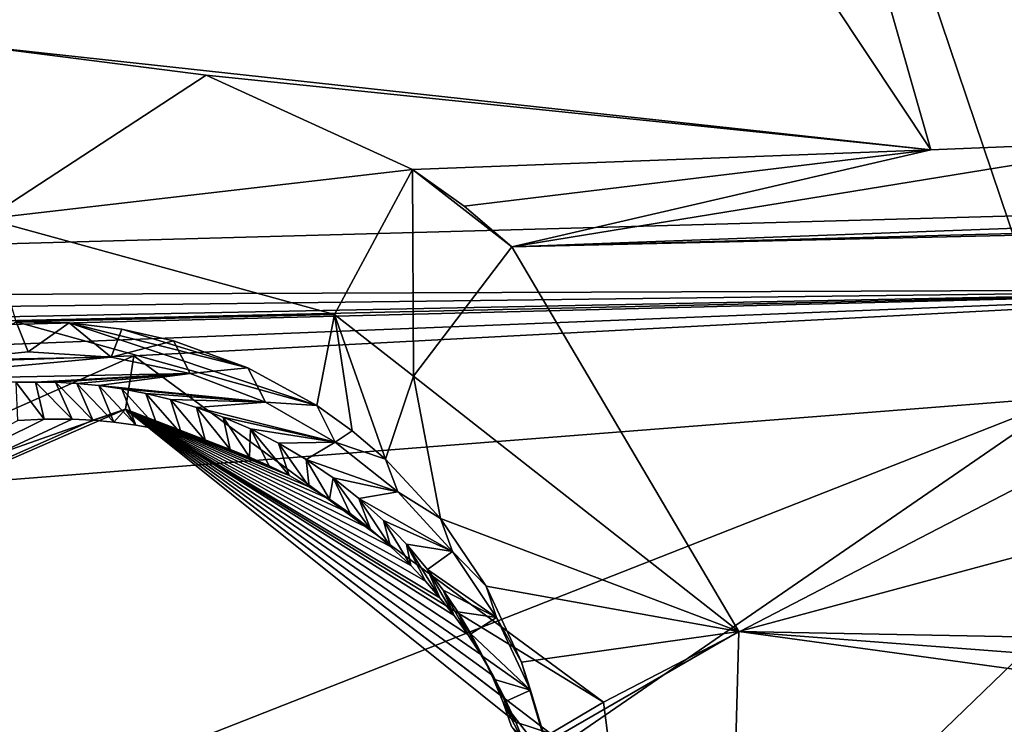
# Model space of a CAD drawing. Header units: millimetres. Extents: x -147 to 294, y -82 to 275.
# Tile 532 of 609: x 257.44 to 261.26, y 236.24 to 238.98. Entities that reach past the tile are written whole.
import ezdxf

# ---------------------------------------------------------------- set-up
doc = ezdxf.new("R2010")
doc.units = ezdxf.units.MM
doc.header["$LTSCALE"] = 67.506716
for name, color, linetype in [('1593', 7, 'CONTINUOUS'), ('1594', 7, 'CONTINUOUS'), ('1596', 7, 'CONTINUOUS'), ('1655', 7, 'CONTINUOUS'), ('1696', 7, 'CONTINUOUS'), ('2099', 7, 'CONTINUOUS'), ('2160', 7, 'CONTINUOUS'), ('2161', 7, 'CONTINUOUS'), ('2162', 7, 'CONTINUOUS'), ('2166', 7, 'CONTINUOUS'), ('2167', 7, 'CONTINUOUS'), ('2168', 7, 'CONTINUOUS'), ('2169', 7, 'CONTINUOUS'), ('2170', 7, 'CONTINUOUS'), ('2171', 7, 'CONTINUOUS'), ('2172', 7, 'CONTINUOUS'), ('498', 7, 'CONTINUOUS'), ('556', 7, 'CONTINUOUS'), ('871', 7, 'CONTINUOUS')]:
    doc.layers.add(name, color=color, linetype=linetype)

msp = doc.modelspace()

# ---------------------------------------------------------------- linework, layer by layer
at = {"layer": '1593', "linetype": 'CONTINUOUS'}
for points in [[(257.2625, 238.8752, -11.1378), (245.8576, 245.2727, -8.6876), (257.5703, 243.5992, -10.7372), (257.2625, 238.8752, -11.1378)], [(259.3423, 244.1974, -11.0298), (260.9763, 238.4704, -11.9513), (257.5703, 243.5992, -10.7372), (259.3423, 244.1974, -11.0298)], [(260.9763, 238.4704, -11.9513), (259.3423, 244.1974, -11.0298), (261.8938, 238.5076, -12.147), (260.9763, 238.4704, -11.9513)], [(261.8938, 238.5076, -12.147), (259.3423, 244.1974, -11.0298), (263.5506, 240.1119, -12.3274), (261.8938, 238.5076, -12.147)], [(260.9763, 238.4704, -11.9513), (257.2625, 238.8752, -11.1378), (257.5703, 243.5992, -10.7372), (260.9763, 238.4704, -11.9513)], [(258.1637, 238.7593, -11.3306), (257.2625, 238.8752, -11.1378), (260.9763, 238.4704, -11.9513), (258.1637, 238.7593, -11.3306)], [(258.9643, 238.3936, -11.5354), (258.1637, 238.7593, -11.3306), (260.9763, 238.4704, -11.9513), (258.9643, 238.3936, -11.5354)]]:
    msp.add_3dface(points, dxfattribs=at)
at = {"layer": '1594', "linetype": 'CONTINUOUS'}
msp.add_3dface([(258.604, 229.943, -12.1909), (247.9699, 237.6837, -9.2313), (255.0408, 234.6443, -10.9123), (258.604, 229.943, -12.1909)], dxfattribs=at)
at = {"layer": '1596', "linetype": 'CONTINUOUS'}
msp.add_3dface([(247.9699, 237.6837, -9.2313), (258.604, 229.943, -12.1909), (249.7922, 233.7785, -10.3514), (247.9699, 237.6837, -9.2313)], dxfattribs=at)
at = {"layer": '1655', "linetype": 'CONTINUOUS'}
for points in [[(262.7144, 238.2532, -9.9872), (260.2258, 246.901, -8.6387), (260.1335, 245.736, -8.708), (262.7144, 238.2532, -9.9872)], [(260.2258, 246.901, -8.6387), (262.7144, 238.2532, -9.9872), (264.5707, 241.4603, -10.0349), (260.2258, 246.901, -8.6387)], [(259.4151, 244.6515, -8.6543), (262.7144, 238.2532, -9.9872), (260.1335, 245.736, -8.708), (259.4151, 244.6515, -8.6543)], [(249.1973, 237.8783, -7.452), (262.7144, 238.2532, -9.9872), (259.4151, 244.6515, -8.6543), (249.1973, 237.8783, -7.452)], [(249.6869, 238.4345, -7.4752), (249.1973, 237.8783, -7.452), (259.4151, 244.6515, -8.6543), (249.6869, 238.4345, -7.4752)], [(249.9862, 239.1127, -7.4578), (249.6869, 238.4345, -7.4752), (259.4151, 244.6515, -8.6543), (249.9862, 239.1127, -7.4578)]]:
    msp.add_3dface(points, dxfattribs=at)
at = {"layer": '1696', "linetype": 'CONTINUOUS'}
for points in [[(262.7144, 238.2532, -9.9872), (249.1973, 237.8783, -7.452), (262.7981, 237.9286, -10.0455), (262.7144, 238.2532, -9.9872)], [(248.7287, 237.5727, -7.4085), (262.7981, 237.9286, -10.0455), (248.8042, 237.6118, -7.4165), (248.7287, 237.5727, -7.4085)], [(262.7981, 237.9286, -10.0455), (248.8784, 237.6536, -7.424), (248.8042, 237.6118, -7.4165), (262.7981, 237.9286, -10.0455)], [(249.0422, 237.7592, -7.4393), (248.8784, 237.6536, -7.424), (262.7981, 237.9286, -10.0455), (249.0422, 237.7592, -7.4393)], [(249.1973, 237.8783, -7.452), (249.0422, 237.7592, -7.4393), (262.7981, 237.9286, -10.0455), (249.1973, 237.8783, -7.452)]]:
    msp.add_3dface(points, dxfattribs=at)
at = {"layer": '2099', "linetype": 'CONTINUOUS'}
for points in [[(265.9677, 238.2701, -13.115), (266.379, 238.2557, -13.2162), (259.3503, 238.0934, -11.6506), (265.9677, 238.2701, -13.115)], [(262.4624, 238.2084, -12.3097), (265.9677, 238.2701, -13.115), (259.3503, 238.0934, -11.6506), (262.4624, 238.2084, -12.3097)], [(259.3503, 238.0934, -11.6506), (266.379, 238.2557, -13.2162), (260.2319, 236.5998, -12.0169), (259.3503, 238.0934, -11.6506)], [(266.379, 238.2557, -13.2162), (277.1982, 236.2779, -16.433), (260.2319, 236.5998, -12.0169), (266.379, 238.2557, -13.2162)], [(260.1864, 234.9438, -12.2137), (260.2319, 236.5998, -12.0169), (270.2382, 235.229, -14.6127), (260.1864, 234.9438, -12.2137)], [(260.2319, 236.5998, -12.0169), (277.1982, 236.2779, -16.433), (271.7961, 235.7186, -14.9642), (260.2319, 236.5998, -12.0169)], [(260.2319, 236.5998, -12.0169), (271.7961, 235.7186, -14.9642), (270.2382, 235.229, -14.6127), (260.2319, 236.5998, -12.0169)]]:
    msp.add_3dface(points, dxfattribs=at)
at = {"layer": '2160', "linetype": 'CONTINUOUS'}
for points in [[(260.9763, 238.4704, -11.9513), (261.8938, 238.5076, -12.147), (259.3503, 238.0934, -11.6506), (260.9763, 238.4704, -11.9513)], [(261.8938, 238.5076, -12.147), (262.4624, 238.2084, -12.3097), (259.3503, 238.0934, -11.6506), (261.8938, 238.5076, -12.147)], [(258.9643, 238.3936, -11.5354), (260.9763, 238.4704, -11.9513), (259.1649, 238.2514, -11.5934), (258.9643, 238.3936, -11.5354)], [(260.9763, 238.4704, -11.9513), (259.3503, 238.0934, -11.6506), (259.1649, 238.2514, -11.5934), (260.9763, 238.4704, -11.9513)]]:
    msp.add_3dface(points, dxfattribs=at)
at = {"layer": '2161', "linetype": 'CONTINUOUS'}
for points in [[(258.662, 237.8305, -11.2989), (258.9643, 238.3936, -11.5354), (258.9692, 237.5915, -11.3912), (258.662, 237.8305, -11.2989)], [(259.3503, 238.0934, -11.6506), (258.9643, 238.3936, -11.5354), (259.1649, 238.2514, -11.5934), (259.3503, 238.0934, -11.6506)], [(258.9643, 238.3936, -11.5354), (259.3503, 238.0934, -11.6506), (258.9692, 237.5915, -11.3912), (258.9643, 238.3936, -11.5354)], [(258.5934, 237.4771, -10.7204), (258.662, 237.8305, -11.2989), (258.7304, 237.3792, -10.761), (258.5934, 237.4771, -10.7204)], [(258.7304, 237.3792, -10.761), (258.662, 237.8305, -11.2989), (258.8594, 237.2697, -10.8007), (258.7304, 237.3792, -10.761)], [(258.8594, 237.2697, -10.8007), (258.662, 237.8305, -11.2989), (258.9692, 237.5915, -11.3912), (258.8594, 237.2697, -10.8007)]]:
    msp.add_3dface(points, dxfattribs=at)
at = {"layer": '2162', "linetype": 'CONTINUOUS'}
for points in [[(257.2625, 238.8752, -11.1378), (258.1637, 238.7593, -11.3306), (257.3091, 238.2016, -10.9728), (257.2625, 238.8752, -11.1378)], [(258.1637, 238.7593, -11.3306), (258.9643, 238.3936, -11.5354), (257.3091, 238.2016, -10.9728), (258.1637, 238.7593, -11.3306)], [(258.9643, 238.3936, -11.5354), (258.662, 237.8305, -11.2989), (257.3091, 238.2016, -10.9728), (258.9643, 238.3936, -11.5354)], [(257.3091, 238.2016, -10.9728), (258.662, 237.8305, -11.2989), (257.4262, 237.8021, -10.4161), (257.3091, 238.2016, -10.9728)], [(258.662, 237.8305, -11.2989), (258.5934, 237.4771, -10.7204), (257.4262, 237.8021, -10.4161), (258.662, 237.8305, -11.2989)], [(257.4262, 237.8021, -10.4161), (258.5934, 237.4771, -10.7204), (257.632, 237.7983, -10.4657), (257.4262, 237.8021, -10.4161)], [(257.632, 237.7983, -10.4657), (258.5934, 237.4771, -10.7204), (258.325, 237.6243, -10.6446), (257.632, 237.7983, -10.4657)], [(257.8361, 237.7738, -10.5163), (257.632, 237.7983, -10.4657), (258.325, 237.6243, -10.6446), (257.8361, 237.7738, -10.5163)], [(258.0365, 237.7289, -10.5676), (257.8361, 237.7738, -10.5163), (258.325, 237.6243, -10.6446), (258.0365, 237.7289, -10.5676)]]:
    msp.add_3dface(points, dxfattribs=at)
at = {"layer": '2166', "linetype": 'CONTINUOUS'}
for points in [[(259.3503, 238.0934, -11.6506), (260.2319, 236.5998, -12.0169), (258.9692, 237.5915, -11.3912), (259.3503, 238.0934, -11.6506)], [(258.8594, 237.2697, -10.8007), (258.9692, 237.5915, -11.3912), (259.0729, 237.0392, -10.8693), (258.8594, 237.2697, -10.8007)], [(258.9692, 237.5915, -11.3912), (260.2319, 236.5998, -12.0169), (259.0729, 237.0392, -10.8693), (258.9692, 237.5915, -11.3912)], [(259.0729, 237.0392, -10.8693), (260.2319, 236.5998, -12.0169), (259.2503, 236.776, -10.9321), (259.0729, 237.0392, -10.8693)], [(259.2503, 236.776, -10.9321), (260.2319, 236.5998, -12.0169), (259.3884, 236.4819, -10.9876), (259.2503, 236.776, -10.9321)], [(259.3884, 236.4819, -10.9876), (260.2319, 236.5998, -12.0169), (259.481, 236.1675, -11.0335), (259.3884, 236.4819, -10.9876)], [(260.2319, 236.5998, -12.0169), (260.1864, 234.9438, -12.2137), (259.481, 236.1675, -11.0335), (260.2319, 236.5998, -12.0169)]]:
    msp.add_3dface(points, dxfattribs=at)
at = {"layer": '2167', "linetype": 'CONTINUOUS'}
for points in [[(257.4262, 237.8021, -10.4161), (257.632, 237.7983, -10.4657), (257.4722, 237.686, -9.9793), (257.4262, 237.8021, -10.4161)], [(257.4722, 237.686, -9.9793), (257.632, 237.7983, -10.4657), (257.7956, 237.6657, -10.0464), (257.4722, 237.686, -9.9793)], [(257.632, 237.7983, -10.4657), (257.8361, 237.7738, -10.5163), (257.7956, 237.6657, -10.0464), (257.632, 237.7983, -10.4657)], [(257.8361, 237.7738, -10.5163), (258.0365, 237.7289, -10.5676), (257.7956, 237.6657, -10.0464), (257.8361, 237.7738, -10.5163)], [(257.7956, 237.6657, -10.0464), (258.0365, 237.7289, -10.5676), (258.1019, 237.602, -10.1156), (257.7956, 237.6657, -10.0464)], [(258.0365, 237.7289, -10.5676), (258.325, 237.6243, -10.6446), (258.1019, 237.602, -10.1156), (258.0365, 237.7289, -10.5676)], [(258.1019, 237.602, -10.1156), (258.325, 237.6243, -10.6446), (258.3935, 237.4908, -10.1879), (258.1019, 237.602, -10.1156)], [(258.325, 237.6243, -10.6446), (258.5934, 237.4771, -10.7204), (258.3935, 237.4908, -10.1879), (258.325, 237.6243, -10.6446)], [(258.3935, 237.4908, -10.1879), (258.5934, 237.4771, -10.7204), (258.6647, 237.3354, -10.2617), (258.3935, 237.4908, -10.1879)], [(258.5934, 237.4771, -10.7204), (258.7304, 237.3792, -10.761), (258.6647, 237.3354, -10.2617), (258.5934, 237.4771, -10.7204)], [(258.7304, 237.3792, -10.761), (258.8594, 237.2697, -10.8007), (258.6647, 237.3354, -10.2617), (258.7304, 237.3792, -10.761)], [(258.6647, 237.3354, -10.2617), (258.8594, 237.2697, -10.8007), (258.9074, 237.1423, -10.3345), (258.6647, 237.3354, -10.2617)], [(258.8594, 237.2697, -10.8007), (259.0729, 237.0392, -10.8693), (258.9074, 237.1423, -10.3345), (258.8594, 237.2697, -10.8007)], [(258.9074, 237.1423, -10.3345), (259.0729, 237.0392, -10.8693), (259.1197, 236.911, -10.4059), (258.9074, 237.1423, -10.3345)], [(259.0729, 237.0392, -10.8693), (259.2503, 236.776, -10.9321), (259.1197, 236.911, -10.4059), (259.0729, 237.0392, -10.8693)], [(259.1197, 236.911, -10.4059), (259.2503, 236.776, -10.9321), (259.2913, 236.6542, -10.4722), (259.1197, 236.911, -10.4059)], [(259.2503, 236.776, -10.9321), (259.3884, 236.4819, -10.9876), (259.2913, 236.6542, -10.4722), (259.2503, 236.776, -10.9321)], [(259.2913, 236.6542, -10.4722), (259.3884, 236.4819, -10.9876), (259.4234, 236.3727, -10.5336), (259.2913, 236.6542, -10.4722)], [(259.3884, 236.4819, -10.9876), (259.481, 236.1675, -11.0335), (259.512, 236.0742, -10.5884), (259.3884, 236.4819, -10.9876)], [(259.4234, 236.3727, -10.5336), (259.3884, 236.4819, -10.9876), (259.512, 236.0742, -10.5884), (259.4234, 236.3727, -10.5336)]]:
    msp.add_3dface(points, dxfattribs=at)
at = {"layer": '2168', "linetype": 'CONTINUOUS'}
msp.add_3dface([(257.4262, 237.8021, -10.4161), (257.4722, 237.686, -9.9793), (257.1529, 237.6539, -9.9196), (257.4262, 237.8021, -10.4161)], dxfattribs=at)
at = {"layer": '2169', "linetype": 'CONTINUOUS'}
for points in [[(257.7956, 237.6657, -10.0464), (258.1019, 237.602, -10.1156), (256.847, 237.5772, -9.8681), (257.7956, 237.6657, -10.0464)], [(257.7956, 237.6657, -10.0464), (256.847, 237.5772, -9.8681), (257.1529, 237.6539, -9.9196), (257.7956, 237.6657, -10.0464)], [(257.4722, 237.686, -9.9793), (257.7956, 237.6657, -10.0464), (257.1529, 237.6539, -9.9196), (257.4722, 237.686, -9.9793)], [(256.847, 237.5772, -9.8681), (258.1019, 237.602, -10.1156), (257.5007, 237.5688, -9.9986), (256.847, 237.5772, -9.8681)], [(257.5007, 237.5688, -9.9986), (258.1019, 237.602, -10.1156), (257.5793, 237.5677, -10.0144), (257.5007, 237.5688, -9.9986)], [(257.5793, 237.5677, -10.0144), (258.1019, 237.602, -10.1156), (257.6614, 237.5632, -10.0314), (257.5793, 237.5677, -10.0144)], [(257.6614, 237.5632, -10.0314), (258.1019, 237.602, -10.1156), (257.7469, 237.5549, -10.0495), (257.6614, 237.5632, -10.0314)], [(258.1019, 237.602, -10.1156), (258.3935, 237.4908, -10.1879), (257.7469, 237.5549, -10.0495), (258.1019, 237.602, -10.1156)], [(257.4257, 237.5669, -9.9839), (256.847, 237.5772, -9.8681), (257.5007, 237.5688, -9.9986), (257.4257, 237.5669, -9.9839)], [(257.7469, 237.5549, -10.0495), (258.3935, 237.4908, -10.1879), (257.8364, 237.542, -10.069), (257.7469, 237.5549, -10.0495)], [(257.8364, 237.542, -10.069), (258.3935, 237.4908, -10.1879), (257.9292, 237.5242, -10.0898), (257.8364, 237.542, -10.069)], [(257.9292, 237.5242, -10.0898), (258.3935, 237.4908, -10.1879), (258.0257, 237.5005, -10.112), (257.9292, 237.5242, -10.0898)], [(258.0257, 237.5005, -10.112), (258.3935, 237.4908, -10.1879), (258.1263, 237.4702, -10.136), (258.0257, 237.5005, -10.112)], [(258.3935, 237.4908, -10.1879), (258.6647, 237.3354, -10.2617), (258.1263, 237.4702, -10.136), (258.3935, 237.4908, -10.1879)], [(258.1263, 237.4702, -10.136), (258.6647, 237.3354, -10.2617), (258.23, 237.4324, -10.1614), (258.1263, 237.4702, -10.136)], [(258.23, 237.4324, -10.1614), (258.6647, 237.3354, -10.2617), (258.3357, 237.3867, -10.1883), (258.23, 237.4324, -10.1614)], [(258.3357, 237.3867, -10.1883), (258.6647, 237.3354, -10.2617), (258.4442, 237.3316, -10.2169), (258.3357, 237.3867, -10.1883)], [(258.4442, 237.3316, -10.2169), (258.6647, 237.3354, -10.2617), (258.5522, 237.2676, -10.2466), (258.4442, 237.3316, -10.2169)], [(258.6647, 237.3354, -10.2617), (258.9074, 237.1423, -10.3345), (258.5522, 237.2676, -10.2466), (258.6647, 237.3354, -10.2617)], [(258.5522, 237.2676, -10.2466), (258.9074, 237.1423, -10.3345), (258.6564, 237.1962, -10.2764), (258.5522, 237.2676, -10.2466)], [(258.6564, 237.1962, -10.2764), (258.9074, 237.1423, -10.3345), (258.757, 237.1167, -10.3064), (258.6564, 237.1962, -10.2764)], [(258.9074, 237.1423, -10.3345), (259.1197, 236.911, -10.4059), (258.757, 237.1167, -10.3064), (258.9074, 237.1423, -10.3345)], [(258.757, 237.1167, -10.3064), (259.1197, 236.911, -10.4059), (258.8522, 237.0306, -10.3362), (258.757, 237.1167, -10.3064)], [(258.8522, 237.0306, -10.3362), (259.1197, 236.911, -10.4059), (258.941, 236.9387, -10.3655), (258.8522, 237.0306, -10.3362)], [(258.941, 236.9387, -10.3655), (259.1197, 236.911, -10.4059), (259.0233, 236.8416, -10.394), (258.941, 236.9387, -10.3655)], [(259.1197, 236.911, -10.4059), (259.2913, 236.6542, -10.4722), (259.0233, 236.8416, -10.394), (259.1197, 236.911, -10.4059)], [(259.0233, 236.8416, -10.394), (259.2913, 236.6542, -10.4722), (259.0843, 236.7603, -10.4164), (259.0233, 236.8416, -10.394)], [(259.0843, 236.7603, -10.4164), (259.2913, 236.6542, -10.4722), (259.1404, 236.6768, -10.4379), (259.0843, 236.7603, -10.4164)], [(259.1404, 236.6768, -10.4379), (259.2913, 236.6542, -10.4722), (259.1916, 236.5912, -10.4588), (259.1404, 236.6768, -10.4379)], [(259.2913, 236.6542, -10.4722), (259.4234, 236.3727, -10.5336), (259.1916, 236.5912, -10.4588), (259.2913, 236.6542, -10.4722)], [(259.1916, 236.5912, -10.4588), (259.4234, 236.3727, -10.5336), (259.238, 236.5037, -10.479), (259.1916, 236.5912, -10.4588)], [(259.238, 236.5037, -10.479), (259.4234, 236.3727, -10.5336), (259.2796, 236.4148, -10.4983), (259.238, 236.5037, -10.479)], [(259.2796, 236.4148, -10.4983), (259.4234, 236.3727, -10.5336), (259.3165, 236.3244, -10.5169), (259.2796, 236.4148, -10.4983)], [(259.4234, 236.3727, -10.5336), (259.512, 236.0742, -10.5884), (259.3165, 236.3244, -10.5169), (259.4234, 236.3727, -10.5336)], [(259.3165, 236.3244, -10.5169), (259.512, 236.0742, -10.5884), (259.3491, 236.2317, -10.5349), (259.3165, 236.3244, -10.5169)]]:
    msp.add_3dface(points, dxfattribs=at)
at = {"layer": '2170', "linetype": 'CONTINUOUS'}
for points in [[(257.4257, 237.5669, -9.9839), (257.5007, 237.5688, -9.9986), (257.5353, 237.4242, -9.3348), (257.4257, 237.5669, -9.9839)], [(257.4328, 237.4188, -9.3136), (257.4257, 237.5669, -9.9839), (257.5353, 237.4242, -9.3348), (257.4328, 237.4188, -9.3136)], [(257.5007, 237.5688, -9.9986), (257.5793, 237.5677, -10.0144), (257.6431, 237.4241, -9.3578), (257.5007, 237.5688, -9.9986)], [(257.5353, 237.4242, -9.3348), (257.5007, 237.5688, -9.9986), (257.6431, 237.4241, -9.3578), (257.5353, 237.4242, -9.3348)], [(257.5793, 237.5677, -10.0144), (257.6614, 237.5632, -10.0314), (257.7233, 237.4202, -9.3752), (257.5793, 237.5677, -10.0144)], [(257.6431, 237.4241, -9.3578), (257.5793, 237.5677, -10.0144), (257.7233, 237.4202, -9.3752), (257.6431, 237.4241, -9.3578)], [(257.6614, 237.5632, -10.0314), (257.7469, 237.5549, -10.0495), (257.8059, 237.4128, -9.3936), (257.6614, 237.5632, -10.0314)], [(257.7233, 237.4202, -9.3752), (257.6614, 237.5632, -10.0314), (257.8059, 237.4128, -9.3936), (257.7233, 237.4202, -9.3752)], [(257.7469, 237.5549, -10.0495), (257.8364, 237.542, -10.069), (257.8912, 237.4014, -9.413), (257.7469, 237.5549, -10.0495)], [(257.8059, 237.4128, -9.3936), (257.7469, 237.5549, -10.0495), (257.8912, 237.4014, -9.413), (257.8059, 237.4128, -9.3936)], [(257.8364, 237.542, -10.069), (257.9292, 237.5242, -10.0898), (257.9788, 237.3856, -9.4334), (257.8364, 237.542, -10.069)], [(257.8912, 237.4014, -9.413), (257.8364, 237.542, -10.069), (257.9788, 237.3856, -9.4334), (257.8912, 237.4014, -9.413)], [(257.9292, 237.5242, -10.0898), (258.0257, 237.5005, -10.112), (258.069, 237.3649, -9.4548), (257.9292, 237.5242, -10.0898)], [(257.9788, 237.3856, -9.4334), (257.9292, 237.5242, -10.0898), (258.069, 237.3649, -9.4548), (257.9788, 237.3856, -9.4334)], [(258.0257, 237.5005, -10.112), (258.1263, 237.4702, -10.136), (258.1615, 237.3389, -9.4774), (258.0257, 237.5005, -10.112)], [(258.069, 237.3649, -9.4548), (258.0257, 237.5005, -10.112), (258.1615, 237.3389, -9.4774), (258.069, 237.3649, -9.4548)], [(258.1263, 237.4702, -10.136), (258.23, 237.4324, -10.1614), (258.2563, 237.3069, -9.5011), (258.1263, 237.4702, -10.136)], [(258.1615, 237.3389, -9.4774), (258.1263, 237.4702, -10.136), (258.2563, 237.3069, -9.5011), (258.1615, 237.3389, -9.4774)], [(258.23, 237.4324, -10.1614), (258.3357, 237.3867, -10.1883), (258.3316, 237.2775, -9.5204), (258.23, 237.4324, -10.1614)], [(258.2563, 237.3069, -9.5011), (258.23, 237.4324, -10.1614), (258.3316, 237.2775, -9.5204), (258.2563, 237.3069, -9.5011)], [(258.3316, 237.2775, -9.5204), (258.3357, 237.3867, -10.1883), (258.408, 237.2439, -9.5404), (258.3316, 237.2775, -9.5204)], [(258.3357, 237.3867, -10.1883), (258.4442, 237.3316, -10.2169), (258.4856, 237.2055, -9.5612), (258.3357, 237.3867, -10.1883)], [(258.408, 237.2439, -9.5404), (258.3357, 237.3867, -10.1883), (258.4856, 237.2055, -9.5612), (258.408, 237.2439, -9.5404)], [(258.4442, 237.3316, -10.2169), (258.5522, 237.2676, -10.2466), (258.5639, 237.1621, -9.5827), (258.4442, 237.3316, -10.2169)], [(258.4856, 237.2055, -9.5612), (258.4442, 237.3316, -10.2169), (258.5639, 237.1621, -9.5827), (258.4856, 237.2055, -9.5612)], [(258.5522, 237.2676, -10.2466), (258.6564, 237.1962, -10.2764), (258.6428, 237.1134, -9.6049), (258.5522, 237.2676, -10.2466)], [(258.5639, 237.1621, -9.5827), (258.5522, 237.2676, -10.2466), (258.6428, 237.1134, -9.6049), (258.5639, 237.1621, -9.5827)], [(258.6428, 237.1134, -9.6049), (258.6564, 237.1962, -10.2764), (258.7221, 237.0589, -9.6279), (258.6428, 237.1134, -9.6049)], [(258.6564, 237.1962, -10.2764), (258.757, 237.1167, -10.3064), (258.8012, 236.9982, -9.6514), (258.6564, 237.1962, -10.2764)], [(258.7221, 237.0589, -9.6279), (258.6564, 237.1962, -10.2764), (258.8012, 236.9982, -9.6514), (258.7221, 237.0589, -9.6279)], [(258.757, 237.1167, -10.3064), (258.8522, 237.0306, -10.3362), (258.8798, 236.9309, -9.6756), (258.757, 237.1167, -10.3064)], [(258.8012, 236.9982, -9.6514), (258.757, 237.1167, -10.3064), (258.8798, 236.9309, -9.6756), (258.8012, 236.9982, -9.6514)], [(258.8522, 237.0306, -10.3362), (258.941, 236.9387, -10.3655), (258.9576, 236.8566, -9.7004), (258.8522, 237.0306, -10.3362)], [(258.8798, 236.9309, -9.6756), (258.8522, 237.0306, -10.3362), (258.9576, 236.8566, -9.7004), (258.8798, 236.9309, -9.6756)], [(258.941, 236.9387, -10.3655), (259.0233, 236.8416, -10.394), (259.0711, 236.7315, -9.7383), (258.941, 236.9387, -10.3655)], [(258.9576, 236.8566, -9.7004), (258.941, 236.9387, -10.3655), (259.0149, 236.7962, -9.7192), (258.9576, 236.8566, -9.7004)], [(259.0149, 236.7962, -9.7192), (258.941, 236.9387, -10.3655), (259.0711, 236.7315, -9.7383), (259.0149, 236.7962, -9.7192)], [(259.0233, 236.8416, -10.394), (259.0843, 236.7603, -10.4164), (259.126, 236.6624, -9.7576), (259.0233, 236.8416, -10.394)], [(259.0711, 236.7315, -9.7383), (259.0233, 236.8416, -10.394), (259.126, 236.6624, -9.7576), (259.0711, 236.7315, -9.7383)], [(259.0843, 236.7603, -10.4164), (259.1404, 236.6768, -10.4379), (259.179, 236.5889, -9.7769), (259.0843, 236.7603, -10.4164)], [(259.126, 236.6624, -9.7576), (259.0843, 236.7603, -10.4164), (259.179, 236.5889, -9.7769), (259.126, 236.6624, -9.7576)], [(259.1404, 236.6768, -10.4379), (259.1916, 236.5912, -10.4588), (259.2299, 236.5108, -9.7962), (259.1404, 236.6768, -10.4379)], [(259.179, 236.5889, -9.7769), (259.1404, 236.6768, -10.4379), (259.2299, 236.5108, -9.7962), (259.179, 236.5889, -9.7769)], [(259.1916, 236.5912, -10.4588), (259.238, 236.5037, -10.479), (259.2783, 236.428, -9.8155), (259.1916, 236.5912, -10.4588)], [(259.2299, 236.5108, -9.7962), (259.1916, 236.5912, -10.4588), (259.2783, 236.428, -9.8155), (259.2299, 236.5108, -9.7962)], [(259.238, 236.5037, -10.479), (259.2796, 236.4148, -10.4983), (259.3237, 236.3406, -9.8347), (259.238, 236.5037, -10.479)], [(259.2783, 236.428, -9.8155), (259.238, 236.5037, -10.479), (259.3237, 236.3406, -9.8347), (259.2783, 236.428, -9.8155)], [(259.2796, 236.4148, -10.4983), (259.3165, 236.3244, -10.5169), (259.3659, 236.2484, -9.8537), (259.2796, 236.4148, -10.4983)], [(259.3237, 236.3406, -9.8347), (259.2796, 236.4148, -10.4983), (259.3659, 236.2484, -9.8537), (259.3237, 236.3406, -9.8347)], [(259.3165, 236.3244, -10.5169), (259.3491, 236.2317, -10.5349), (259.4043, 236.1514, -9.8724), (259.3165, 236.3244, -10.5169)], [(259.3659, 236.2484, -9.8537), (259.3165, 236.3244, -10.5169), (259.4043, 236.1514, -9.8724), (259.3659, 236.2484, -9.8537)]]:
    msp.add_3dface(points, dxfattribs=at)
at = {"layer": '2171', "linetype": 'CONTINUOUS'}
for points in [[(255.7574, 236.7271, -8.7285), (257.8508, 237.4631, -9.1547), (257.8829, 237.6702, -9.0369), (255.7574, 236.7271, -8.7285)], [(257.8829, 237.6702, -9.0369), (257.8508, 237.4631, -9.1547), (259.706, 236.3265, -9.5697), (257.8829, 237.6702, -9.0369)], [(255.9019, 236.6141, -8.8529), (257.8508, 237.4631, -9.1547), (255.7574, 236.7271, -8.7285), (255.9019, 236.6141, -8.8529)], [(257.7233, 237.4202, -9.3752), (257.8508, 237.4631, -9.1547), (255.9019, 236.6141, -8.8529), (257.7233, 237.4202, -9.3752)], [(257.7233, 237.4202, -9.3752), (257.8059, 237.4128, -9.3936), (257.8508, 237.4631, -9.1547), (257.7233, 237.4202, -9.3752)], [(257.8059, 237.4128, -9.3936), (257.8912, 237.4014, -9.413), (257.8508, 237.4631, -9.1547), (257.8059, 237.4128, -9.3936)], [(257.8912, 237.4014, -9.413), (257.9788, 237.3856, -9.4334), (257.8508, 237.4631, -9.1547), (257.8912, 237.4014, -9.413)], [(257.9788, 237.3856, -9.4334), (258.069, 237.3649, -9.4548), (257.8508, 237.4631, -9.1547), (257.9788, 237.3856, -9.4334)], [(258.069, 237.3649, -9.4548), (258.1615, 237.3389, -9.4774), (257.8508, 237.4631, -9.1547), (258.069, 237.3649, -9.4548)], [(258.1615, 237.3389, -9.4774), (258.2563, 237.3069, -9.5011), (257.8508, 237.4631, -9.1547), (258.1615, 237.3389, -9.4774)], [(258.2563, 237.3069, -9.5011), (258.3316, 237.2775, -9.5204), (257.8508, 237.4631, -9.1547), (258.2563, 237.3069, -9.5011)], [(258.3316, 237.2775, -9.5204), (258.408, 237.2439, -9.5404), (257.8508, 237.4631, -9.1547), (258.3316, 237.2775, -9.5204)], [(258.408, 237.2439, -9.5404), (258.4856, 237.2055, -9.5612), (257.8508, 237.4631, -9.1547), (258.408, 237.2439, -9.5404)], [(258.4856, 237.2055, -9.5612), (258.5639, 237.1621, -9.5827), (257.8508, 237.4631, -9.1547), (258.4856, 237.2055, -9.5612)], [(258.5639, 237.1621, -9.5827), (258.6428, 237.1134, -9.6049), (257.8508, 237.4631, -9.1547), (258.5639, 237.1621, -9.5827)], [(258.6428, 237.1134, -9.6049), (258.7221, 237.0589, -9.6279), (257.8508, 237.4631, -9.1547), (258.6428, 237.1134, -9.6049)], [(258.7221, 237.0589, -9.6279), (258.8012, 236.9982, -9.6514), (257.8508, 237.4631, -9.1547), (258.7221, 237.0589, -9.6279)], [(258.8012, 236.9982, -9.6514), (258.8798, 236.9309, -9.6756), (257.8508, 237.4631, -9.1547), (258.8012, 236.9982, -9.6514)], [(258.8798, 236.9309, -9.6756), (258.9576, 236.8566, -9.7004), (257.8508, 237.4631, -9.1547), (258.8798, 236.9309, -9.6756)], [(258.9576, 236.8566, -9.7004), (259.0149, 236.7962, -9.7192), (257.8508, 237.4631, -9.1547), (258.9576, 236.8566, -9.7004)], [(259.0149, 236.7962, -9.7192), (259.0711, 236.7315, -9.7383), (257.8508, 237.4631, -9.1547), (259.0149, 236.7962, -9.7192)], [(259.0711, 236.7315, -9.7383), (259.126, 236.6624, -9.7576), (257.8508, 237.4631, -9.1547), (259.0711, 236.7315, -9.7383)], [(259.126, 236.6624, -9.7576), (259.179, 236.5889, -9.7769), (257.8508, 237.4631, -9.1547), (259.126, 236.6624, -9.7576)], [(259.179, 236.5889, -9.7769), (259.2299, 236.5108, -9.7962), (257.8508, 237.4631, -9.1547), (259.179, 236.5889, -9.7769)], [(259.2299, 236.5108, -9.7962), (259.2783, 236.428, -9.8155), (257.8508, 237.4631, -9.1547), (259.2299, 236.5108, -9.7962)], [(259.2783, 236.428, -9.8155), (259.3237, 236.3406, -9.8347), (257.8508, 237.4631, -9.1547), (259.2783, 236.428, -9.8155)], [(259.3237, 236.3406, -9.8347), (259.3659, 236.2484, -9.8537), (257.8508, 237.4631, -9.1547), (259.3237, 236.3406, -9.8347)], [(259.3659, 236.2484, -9.8537), (259.5009, 236.2042, -9.6437), (257.8508, 237.4631, -9.1547), (259.3659, 236.2484, -9.8537)], [(257.8508, 237.4631, -9.1547), (259.5009, 236.2042, -9.6437), (259.706, 236.3265, -9.5697), (257.8508, 237.4631, -9.1547)], [(257.4328, 237.4188, -9.3136), (257.5353, 237.4242, -9.3348), (255.9019, 236.6141, -8.8529), (257.4328, 237.4188, -9.3136)], [(257.5353, 237.4242, -9.3348), (257.6431, 237.4241, -9.3578), (255.9019, 236.6141, -8.8529), (257.5353, 237.4242, -9.3348)], [(257.6431, 237.4241, -9.3578), (257.7233, 237.4202, -9.3752), (255.9019, 236.6141, -8.8529), (257.6431, 237.4241, -9.3578)], [(259.706, 236.3265, -9.5697), (259.5009, 236.2042, -9.6437), (259.8659, 235.0973, -9.7544), (259.706, 236.3265, -9.5697)], [(259.3659, 236.2484, -9.8537), (259.4043, 236.1514, -9.8724), (259.5009, 236.2042, -9.6437), (259.3659, 236.2484, -9.8537)]]:
    msp.add_3dface(points, dxfattribs=at)
at = {"layer": '2172', "linetype": 'CONTINUOUS'}
for points in [[(262.7981, 237.9286, -10.0455), (248.7287, 237.5727, -7.4085), (247.7317, 237.3311, -7.2777), (262.7981, 237.9286, -10.0455)], [(257.8829, 237.6702, -9.0369), (262.7981, 237.9286, -10.0455), (247.7317, 237.3311, -7.2777), (257.8829, 237.6702, -9.0369)], [(262.7981, 237.9286, -10.0455), (257.8829, 237.6702, -9.0369), (259.706, 236.3265, -9.5697), (262.7981, 237.9286, -10.0455)], [(259.3932, 233.9531, -9.7992), (262.7981, 237.9286, -10.0455), (259.8659, 235.0973, -9.7544), (259.3932, 233.9531, -9.7992)], [(262.7981, 237.9286, -10.0455), (259.3932, 233.9531, -9.7992), (263.137, 229.0156, -11.3405), (262.7981, 237.9286, -10.0455)], [(262.7981, 237.9286, -10.0455), (259.706, 236.3265, -9.5697), (259.8659, 235.0973, -9.7544), (262.7981, 237.9286, -10.0455)], [(255.7574, 236.7271, -8.7285), (257.8829, 237.6702, -9.0369), (247.7317, 237.3311, -7.2777), (255.7574, 236.7271, -8.7285)]]:
    msp.add_3dface(points, dxfattribs=at)
at = {"layer": '498', "linetype": 'CONTINUOUS'}
for points in [[(233.6799, 235.3329, -36.3477), (257.1154, 250.5133, -32.7984), (261.5082, 237.5115, -37.2259), (233.6799, 235.3329, -36.3477)], [(261.5082, 237.5115, -37.2259), (257.1154, 250.5133, -32.7984), (275.5593, 240.2651, -36.1212), (261.5082, 237.5115, -37.2259)]]:
    msp.add_3dface(points, dxfattribs=at)
at = {"layer": '556', "linetype": 'CONTINUOUS'}
for points in [[(233.3916, 226.4584, -39.0858), (261.5082, 237.5115, -37.2259), (233.1463, 217.9973, -41.4154), (233.3916, 226.4584, -39.0858)], [(233.1463, 217.9973, -41.4154), (261.5082, 237.5115, -37.2259), (262.8979, 217.597, -42.8457), (233.1463, 217.9973, -41.4154)], [(233.6799, 235.3329, -36.3477), (261.5082, 237.5115, -37.2259), (233.3916, 226.4584, -39.0858), (233.6799, 235.3329, -36.3477)]]:
    msp.add_3dface(points, dxfattribs=at)
at = {"layer": '871', "linetype": 'CONTINUOUS'}
for points in [[(258.5558, 231.2743, -37.6522), (277.3847, 252.8882, -29.0322), (248.3345, 241.4576, -34.1554), (258.5558, 231.2743, -37.6522)], [(288.8419, 231.8653, -35.2357), (277.3847, 252.8882, -29.0322), (258.5558, 231.2743, -37.6522), (288.8419, 231.8653, -35.2357)], [(233.3241, 217.4829, -39.7272), (258.5558, 231.2743, -37.6522), (248.3345, 241.4576, -34.1554), (233.3241, 217.4829, -39.7272)]]:
    msp.add_3dface(points, dxfattribs=at)

doc.saveas('drawing.dxf')
